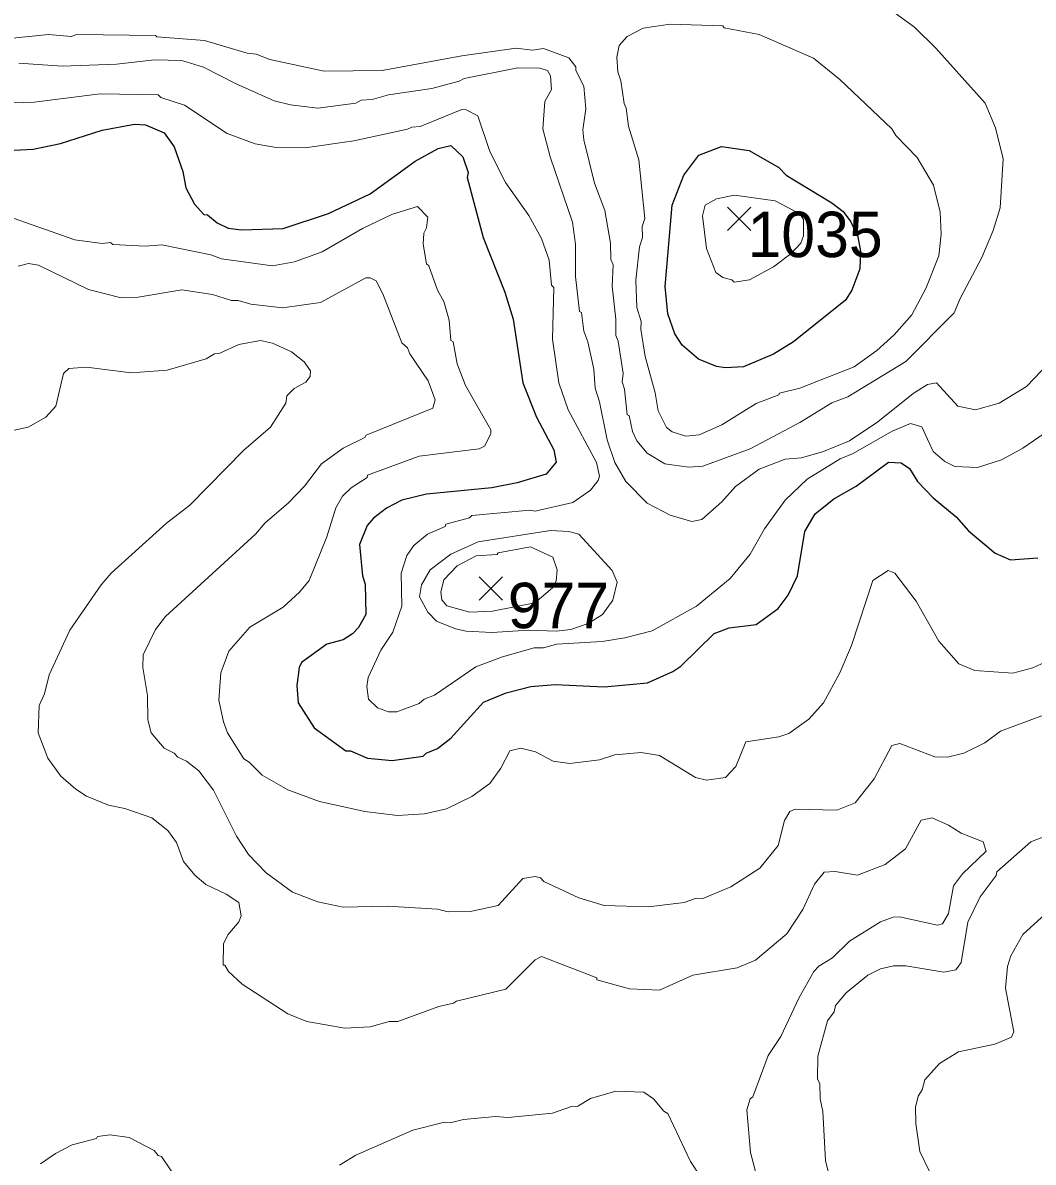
# Model space of a CAD drawing. Extents: x 265.7 to 292.1, y 7676.2 to 7704.2.
# Drawn here: x 288.322 to 290.101, y 7686.96 to 7688.966 of the extents above; entities that cross this region are included whole.
import ezdxf
from ezdxf.enums import TextEntityAlignment as Align

# ---------------------------------------------------------------- set-up
doc = ezdxf.new("R2010")
doc.units = 0
doc.header["$LTSCALE"] = 0.032
for name, color, linetype, lineweight in [('1', 7, 'Continuous', 25), ('2', 7, 'Continuous', 13), ('21', 7, 'Continuous', 25)]:
    doc.layers.add(name, color=color, linetype=linetype, lineweight=lineweight)
doc.layers.add('61', color=7, linetype='Continuous')

msp = doc.modelspace()

# ---------------------------------------------------------------- linework, layer by layer
at = {"layer": '1'}
for points in [[(288.2956, 7688.741), (288.3403, 7688.7434), (288.3882, 7688.7537), (288.4616, 7688.7769), (288.519, 7688.7873), (288.5382, 7688.7865), (288.5709, 7688.7721), (288.5884, 7688.7474), (288.6036, 7688.7043), (288.6092, 7688.6756), (288.6243, 7688.6468), (288.6411, 7688.6285), (288.6475, 7688.6277), (288.6643, 7688.6141), (288.6834, 7688.6045), (288.7074, 7688.6013), (288.7808, 7688.6037), (288.8606, 7688.6301), (288.934, 7688.6652), (289.013, 7688.7226), (289.0537, 7688.745), (289.076, 7688.7498), (289.0968, 7688.7298), (289.1063, 7688.7027), (289.1047, 7688.6939), (289.1327, 7688.5878), (289.171, 7688.492), (289.1853, 7688.4441), (289.2029, 7688.3324), (289.2268, 7688.2718), (289.2571, 7688.2143), (289.2611, 7688.1928), (289.2436, 7688.1712), (289.1925, 7688.1561), (289.1478, 7688.1473), (289.0329, 7688.1361), (288.9898, 7688.1257), (288.9627, 7688.1114), (288.9396, 7688.0938), (288.9284, 7688.0811), (288.9148, 7688.0476), (288.9204, 7687.9925), (288.9252, 7687.9781), (288.926, 7687.9247), (288.9132, 7687.9015), (288.9028, 7687.8904), (288.8861, 7687.88)], [(288.835, 7687.7252), (288.8909, 7687.6845), (288.8989, 7687.6845), (288.9292, 7687.6717), (288.9723, 7687.6677), (289.0273, 7687.6749), (289.0321, 7687.6805), (289.0521, 7687.6885), (289.076, 7687.7068), (289.1335, 7687.7699), (289.1734, 7687.7866), (289.2165, 7687.7978), (289.2595, 7687.801), (289.3457, 7687.797), (289.4223, 7687.8042), (289.467, 7687.8241), (289.4806, 7687.8337), (289.5396, 7687.8912), (289.566, 7687.9007), (289.6138, 7687.9071), (289.6521, 7687.935), (289.6697, 7687.9582), (289.6864, 7687.9925), (289.6992, 7688.0707), (289.7175, 7688.1018), (289.7503, 7688.1281), (289.7894, 7688.1505), (289.8468, 7688.1928), (289.8692, 7688.1912), (289.8835, 7688.1816), (289.8979, 7688.1585), (289.925, 7688.1298), (289.9657, 7688.0962), (289.9873, 7688.0715), (290.0344, 7688.0324), (290.0615, 7688.0204), (290.1094, 7688.0244)], [(288.8861, 7687.88), (288.8574, 7687.872), (288.8127, 7687.8401), (288.8087, 7687.8313), (288.8047, 7687.7994), (288.8071, 7687.7691), (288.835, 7687.7252)]]:
    msp.add_lwpolyline(points, dxfattribs=at)
msp.add_lwpolyline([(289.7468, 7688.6492), (289.7666, 7688.634), (289.7803, 7688.6157), (289.7925, 7688.5891), (289.7971, 7688.5639), (289.7963, 7688.5327), (289.7822, 7688.4952), (289.771, 7688.4777), (289.6793, 7688.4042), (289.6442, 7688.3827), (289.5915, 7688.3603), (289.5596, 7688.3588), (289.5436, 7688.3611), (289.5117, 7688.3739), (289.483, 7688.3987), (289.4702, 7688.4186), (289.4582, 7688.4537), (289.4534, 7688.5016), (289.4654, 7688.6452), (289.4861, 7688.6979), (289.5125, 7688.733), (289.5524, 7688.7482), (289.6011, 7688.741), (289.6537, 7688.7114), (289.6665, 7688.6979)], close=True, dxfattribs=at)
at = {"layer": '2'}
for points in [[(290.0352, 7688.7809), (290.0168, 7688.8248), (289.9298, 7688.9213), (289.8923, 7688.958), (289.8245, 7689.0083), (289.7782, 7689.033), (289.7383, 7689.0498)], [(288.3036, 7688.9389), (288.3674, 7688.9453), (288.4073, 7688.9421), (288.4169, 7688.9453), (288.5557, 7688.9437), (288.5581, 7688.9413), (288.6419, 7688.9349), (288.7169, 7688.9125), (288.7329, 7688.911), (288.7568, 7688.9014), (288.8526, 7688.8806), (288.9547, 7688.8822), (289.0952, 7688.9078), (289.1909, 7688.9213), (289.2196, 7688.9181), (289.2388, 7688.9205), (289.2835, 7688.9046), (289.2962, 7688.8886), (289.2962, 7688.8822), (289.3098, 7688.8543), (289.3138, 7688.8144), (289.3082, 7688.7777), (289.3098, 7688.7601), (289.329, 7688.6835), (289.3473, 7688.6357), (289.3569, 7688.5782), (289.3577, 7688.5495), (289.3617, 7688.5399), (289.3601, 7688.5024), (289.3665, 7688.4441), (289.3665, 7688.4154), (289.3705, 7688.4058), (289.3792, 7688.3484), (289.3776, 7688.334), (289.3816, 7688.3213), (289.3864, 7688.2758), (289.3896, 7688.275), (289.396, 7688.2463), (289.4032, 7688.2303), (289.4215, 7688.2087), (289.4526, 7688.1896), (289.4941, 7688.184), (289.5197, 7688.1856), (289.6027, 7688.2159), (289.6904, 7688.2622), (289.7471, 7688.2973), (289.775, 7688.3077), (289.8772, 7688.3699), (289.9625, 7688.4553), (289.9729, 7688.4809), (290.0112, 7688.5527), (290.0312, 7688.6005), (290.0431, 7688.6404), (290.0487, 7688.7266), (290.0352, 7688.7809)], [(288.3148, 7688.895), (288.3914, 7688.8894), (288.4871, 7688.8934), (288.5541, 7688.9006), (288.602, 7688.8998), (288.6403, 7688.8878), (288.6978, 7688.8583), (288.7648, 7688.8288), (288.7935, 7688.8216), (288.8414, 7688.816), (288.9084, 7688.8248)], [(289.0991, 7688.8679), (289.1941, 7688.887), (289.2324, 7688.8862), (289.246, 7688.8822), (289.2516, 7688.8727), (289.2531, 7688.8487), (289.2412, 7688.8272), (289.238, 7688.7793), (289.2508, 7688.7298), (289.2899, 7688.6149), (289.2954, 7688.5766), (289.2954, 7688.5192), (289.3026, 7688.4577), (289.3058, 7688.4561), (289.3098, 7688.4234), (289.317, 7688.4043), (289.3274, 7688.3564), (289.3298, 7688.3229), (289.3377, 7688.2989), (289.3513, 7688.2319), (289.3649, 7688.192), (289.384, 7688.1585), (289.4215, 7688.1202), (289.4622, 7688.0994), (289.5005, 7688.0883), (289.5181, 7688.0914), (289.5532, 7688.1226), (289.5771, 7688.1497), (289.6186, 7688.18), (289.6649, 7688.1976), (289.6936, 7688.2), (289.7319, 7688.2111), (289.7782, 7688.2303), (289.8277, 7688.2638), (289.8899, 7688.3133), (289.9155, 7688.3292), (289.9314, 7688.3324), (289.9689, 7688.2909), (290, 7688.2845), (290.0415, 7688.2965), (290.0894, 7688.326), (290.1413, 7688.3795)], [(288.1009, 7688.8511), (288.1057, 7688.8463), (288.1695, 7688.8272), (288.211, 7688.8224), (288.3419, 7688.8264), (288.4584, 7688.8407), (288.5605, 7688.8391)], [(288.9084, 7688.8248), (288.918, 7688.8296), (288.9372, 7688.8312), (288.9659, 7688.8391), (289.0425, 7688.8503), (289.0904, 7688.8631), (289.0991, 7688.8679)], [(288.5605, 7688.8391), (288.5653, 7688.8343), (288.6068, 7688.8208), (288.6818, 7688.7713), (288.7313, 7688.753), (288.768, 7688.7466), (288.8191, 7688.7458), (288.9052, 7688.7585), (288.9994, 7688.7785), (289.0074, 7688.7825), (289.0217, 7688.7833), (289.0952, 7688.8136), (289.1031, 7688.8128), (289.1231, 7688.8024), (289.1446, 7688.7394), (289.1718, 7688.6851), (289.2133, 7688.6269), (289.2356, 7688.5862), (289.2492, 7688.5479), (289.2531, 7688.504), (289.2571, 7688.5), (289.2547, 7688.409), (289.2659, 7688.3324), (289.2827, 7688.2846), (289.3321, 7688.192), (289.3377, 7688.1681), (289.3353, 7688.1601), (289.3218, 7688.1433), (289.2907, 7688.1218), (289.2244, 7688.1066), (289.2149, 7688.1082), (289.1127, 7688.0986), (289.1087, 7688.0946), (289.0672, 7688.0835), (289.0656, 7688.0795), (289.0345, 7688.0659), (289.0106, 7688.046), (288.9986, 7688.0284), (288.9882, 7687.9973), (288.9898, 7687.939), (288.9739, 7687.8936), (288.9523, 7687.8616), (288.93, 7687.8138), (288.9276, 7687.7978), (288.9308, 7687.7755), (288.9467, 7687.7603), (288.9659, 7687.7531), (288.981, 7687.7531), (289.0202, 7687.7675), (289.0289, 7687.7754), (289.0473, 7687.7826), (289.1199, 7687.8321), (289.167, 7687.8497), (289.2228, 7687.8656), (289.2388, 7687.8656), (289.2627, 7687.872), (289.3425, 7687.8768), (289.3824, 7687.8832), (289.4303, 7687.8959), (289.5085, 7687.939), (289.5676, 7687.9877), (289.6027, 7688.0308), (289.6282, 7688.0755), (289.6649, 7688.1258), (289.7032, 7688.1625), (289.7615, 7688.1984), (289.7846, 7688.2079), (289.8532, 7688.247), (289.8851, 7688.2606), (289.9051, 7688.255), (289.925, 7688.2111), (289.9458, 7688.1936), (289.9633, 7688.1848), (290.0032, 7688.1832), (290.0455, 7688.1968), (290.083, 7688.2175), (290.1301, 7688.2494)], [(288.2413, 7688.6444), (288.4137, 7688.5838), (288.4616, 7688.5774), (288.4767, 7688.579)], [(288.7616, 7688.5383), (288.8007, 7688.5455), (288.8494, 7688.563), (288.9204, 7688.6037), (288.9731, 7688.6293), (289.017, 7688.6428), (289.0353, 7688.6237), (289.0329, 7688.6053), (289.0281, 7688.5958), (289.0273, 7688.5766), (289.0329, 7688.5415), (289.0369, 7688.5383), (289.0521, 7688.4952), (289.0632, 7688.4753), (289.0728, 7688.4426), (289.076, 7688.4066), (289.08, 7688.4043), (289.0872, 7688.3659), (289.1015, 7688.3276), (289.1462, 7688.2494), (289.1462, 7688.2423), (289.135, 7688.2207), (289.1255, 7688.2159), (289.0202, 7688.2032), (288.9292, 7688.1696), (288.9284, 7688.1657), (288.9005, 7688.1473), (288.8853, 7688.1329), (288.8733, 7688.1122), (288.8574, 7688.0611), (288.8262, 7687.9845), (288.8095, 7687.9638), (288.7808, 7687.9374), (288.7217, 7687.9023), (288.685, 7687.86), (288.6706, 7687.8217), (288.6674, 7687.7739), (288.6754, 7687.7356), (288.6826, 7687.7164), (288.7113, 7687.6701), (288.7209, 7687.6645), (288.7433, 7687.6414), (288.7887, 7687.6159), (288.8446, 7687.5951), (288.9244, 7687.5776), (288.9818, 7687.5704), (289.0297, 7687.5736), (289.068, 7687.5823), (289.1127, 7687.6039), (289.1446, 7687.627), (289.1638, 7687.6542), (289.1797, 7687.6845), (289.1989, 7687.6893), (289.2252, 7687.6829), (289.2563, 7687.6661), (289.2851, 7687.6621), (289.3377, 7687.6685), (289.3649, 7687.6773), (289.4112, 7687.6813), (289.4431, 7687.6765), (289.5069, 7687.6374), (289.5261, 7687.6326), (289.5596, 7687.6374), (289.5779, 7687.6566), (289.5955, 7687.7004), (289.6537, 7687.7092), (289.6713, 7687.7148), (289.7064, 7687.7403), (289.7319, 7687.7691), (289.7607, 7687.8217), (289.7814, 7687.8696), (289.8189, 7687.9845), (289.846, 7688.0021), (289.858, 7687.9973), (289.8955, 7687.9478), (289.9354, 7687.8776), (289.9705, 7687.8377), (289.9985, 7687.8257), (290.0655, 7687.8209), (290.1006, 7687.8305), (290.1389, 7687.8481)], [(288.4767, 7688.579), (288.4807, 7688.5758), (288.5382, 7688.5726), (288.5669, 7688.575), (288.6531, 7688.5575), (288.6722, 7688.5503), (288.7616, 7688.5383)], [(288.3139, 7688.5375), (288.3323, 7688.5423), (288.3499, 7688.5391), (288.4376, 7688.4968), (288.4951, 7688.4816), (288.5254, 7688.4832), (288.602, 7688.496), (288.6563, 7688.488), (288.6898, 7688.4769), (288.701, 7688.4769), (288.7233, 7688.4705), (288.7792, 7688.4641), (288.8462, 7688.4737), (288.926, 7688.5168), (288.934, 7688.5168), (288.9443, 7688.512), (288.9563, 7688.4888), (288.9898, 7688.4027), (288.9994, 7688.3939), (289.0034, 7688.3835), (289.0361, 7688.3356), (289.0481, 7688.3021), (289.0441, 7688.2877), (288.9268, 7688.2399), (288.9244, 7688.2359), (288.8861, 7688.2175), (288.8478, 7688.1896), (288.8183, 7688.1505), (288.7895, 7688.1202), (288.7488, 7688.0859), (288.7321, 7688.0659), (288.5733, 7687.9207), (288.5557, 7687.8983), (288.5342, 7687.8537), (288.5334, 7687.8313), (288.5414, 7687.7818), (288.5422, 7687.7388), (288.5478, 7687.7164), (288.5709, 7687.6893), (288.5885, 7687.6805), (288.5948, 7687.6733), (288.61, 7687.6661), (288.6323, 7687.6494), (288.6579, 7687.6151), (288.6986, 7687.5345), (288.7193, 7687.5018), (288.7504, 7687.4698), (288.7967, 7687.4355)], [(288.2828, 7688.2439), (288.3315, 7688.2542), (288.3626, 7688.2718), (288.3802, 7688.2909), (288.3937, 7688.3484), (288.4033, 7688.3572), (288.4344, 7688.3596), (288.5126, 7688.35), (288.5765, 7688.3548), (288.6451, 7688.3747), (288.6595, 7688.3835), (288.669, 7688.3843), (288.7026, 7688.3995), (288.7409, 7688.4066), (288.7616, 7688.4019), (288.7951, 7688.3867), (288.8175, 7688.3691), (288.8286, 7688.3532), (288.8278, 7688.3436), (288.8206, 7688.3332), (288.7999, 7688.3221), (288.7871, 7688.3093), (288.7855, 7688.2965), (288.7584, 7688.2542), (288.7113, 7688.2135), (288.6164, 7688.117), (288.5749, 7688.0851), (288.4775, 7687.9973), (288.46, 7687.9765), (288.4049, 7687.8967), (288.3682, 7687.8185), (288.3602, 7687.785), (288.3507, 7687.7643), (288.3491, 7687.7164), (288.3658, 7687.6717), (288.389, 7687.6398), (288.4153, 7687.6167), (288.4344, 7687.6047), (288.4728, 7687.5887), (288.5015, 7687.5831), (288.5494, 7687.5664), (288.5773, 7687.544), (288.5924, 7687.5233), (288.6052, 7687.4898), (288.6251, 7687.4658), (288.6443, 7687.4491), (288.6802, 7687.4323), (288.7026, 7687.4172), (288.7065, 7687.394), (288.7026, 7687.3837), (288.6834, 7687.3613), (288.6754, 7687.3453), (288.6746, 7687.307), (288.6778, 7687.307), (288.6842, 7687.2959), (288.7081, 7687.2735), (288.7887, 7687.2217), (288.8223, 7687.2081), (288.8893, 7687.1961), (288.934, 7687.1985), (288.9675, 7687.2081), (288.9826, 7687.2081), (289.0545, 7687.2344), (289.0808, 7687.24), (289.0856, 7687.244), (289.1726, 7687.2648), (289.2244, 7687.3166), (289.2356, 7687.3222), (289.333, 7687.2847), (289.333, 7687.2815), (289.3904, 7687.2656), (289.4431, 7687.2632), (289.5021, 7687.2895), (289.5803, 7687.3023), (289.6122, 7687.3158), (289.6673, 7687.3621), (289.696, 7687.4052)], [(289.1127, 7687.402), (289.159, 7687.4124), (289.2029, 7687.4595), (289.2244, 7687.4634), (289.234, 7687.4611), (289.2396, 7687.4547), (289.301, 7687.4259), (289.3457, 7687.4124), (289.4239, 7687.41), (289.487, 7687.4172), (289.5085, 7687.4251), (289.5197, 7687.4243), (289.5691, 7687.4451), (289.6202, 7687.4778), (289.6521, 7687.5177), (289.6633, 7687.5616), (289.6729, 7687.5776), (289.6825, 7687.5815), (289.7559, 7687.58), (289.7878, 7687.5927), (289.8213, 7687.635), (289.8524, 7687.6941), (289.8668, 7687.6972), (289.9282, 7687.6741), (289.9506, 7687.6733), (289.9793, 7687.6805), (290.016, 7687.6988), (290.0439, 7687.7188), (290.1197, 7687.7475)], [(289.8764, 7687.5121), (289.9043, 7687.5624), (289.9234, 7687.5664), (289.9522, 7687.5536), (289.9745, 7687.5393), (290.0136, 7687.5241), (290.0184, 7687.5081), (289.9769, 7687.4682), (289.9609, 7687.4467), (289.9522, 7687.398), (289.9418, 7687.3797), (289.933, 7687.3773), (289.866, 7687.3924), (289.8548, 7687.3916), (289.8325, 7687.3837), (289.7782, 7687.3493), (289.7479, 7687.3198), (289.724, 7687.3054), (289.7152, 7687.2959), (289.6888, 7687.2488), (289.6569, 7687.1818), (289.6346, 7687.1483), (289.6074, 7687.0756), (289.6027, 7687.0717), (289.5971, 7687.0525), (289.6035, 7686.9775), (289.6122, 7686.944)], [(290.1261, 7687.5353), (290.0974, 7687.5241), (290.0376, 7687.4714), (290.036, 7687.465), (290.008, 7687.4275), (289.9865, 7687.3829), (289.9745, 7687.3118), (289.9649, 7687.2991), (289.9442, 7687.2951), (289.8772, 7687.3062), (289.8556, 7687.3062), (289.8325, 7687.3007), (289.8101, 7687.2895), (289.7718, 7687.2584), (289.7535, 7687.236), (289.7511, 7687.2249), (289.7391, 7687.2089), (289.7223, 7687.1467), (289.7216, 7687.1068), (289.7255, 7687.098), (289.7263, 7687.0717), (289.7311, 7687.0493), (289.7359, 7686.9631), (289.7471, 7686.9184)], [(289.696, 7687.4052), (289.716, 7687.4499), (289.7335, 7687.4706), (289.7527, 7687.4722), (289.7918, 7687.4658), (289.8405, 7687.4842), (289.8764, 7687.5121)], [(288.7967, 7687.4355), (288.8414, 7687.4188), (288.8861, 7687.4092), (288.9643, 7687.4108), (289.0521, 7687.406), (289.0712, 7687.4012), (289.1127, 7687.402)], [(290.1421, 7687.4148), (290.083, 7687.3613), (290.0623, 7687.3238), (290.0559, 7687.3047), (290.0527, 7687.2664), (290.0671, 7687.1898), (290.0631, 7687.1802), (290.0336, 7687.1682), (289.9697, 7687.1546), (289.9362, 7687.1339), (289.9107, 7687.1052), (289.9059, 7687.0876), (289.8987, 7687.0764), (289.8939, 7687.0573), (289.8947, 7687.0286), (289.9019, 7686.9791), (289.9186, 7686.944)], [(289.5284, 7686.9153), (289.4981, 7686.9615), (289.4582, 7687.0461), (289.451, 7687.0501), (289.4327, 7687.0717), (289.4159, 7687.0836), (289.3665, 7687.0852), (289.3218, 7687.0724), (289.2994, 7687.0589), (289.2883, 7687.0581), (289.2548, 7687.0469), (289.1766, 7687.0389), (289.1542, 7687.0405), (289.0984, 7687.0357), (289.0744, 7687.0294), (289.0648, 7687.031), (289.009, 7687.0166), (288.9084, 7686.9727), (288.8797, 7686.9551)], [(288.598, 7686.9232), (288.5661, 7686.9703), (288.5605, 7686.9719), (288.5533, 7686.9807), (288.5095, 7687.0038), (288.4759, 7687.0086), (288.4536, 7687.0054), (288.452, 7687.0022), (288.4089, 7686.9911), (288.3794, 7686.9759), (288.3531, 7686.9575)]]:
    msp.add_lwpolyline(points, dxfattribs=at)
for points in [[(289.8598, 7688.7678), (289.8971, 7688.729), (289.9258, 7688.6803), (289.9378, 7688.6325), (289.9394, 7688.5942), (289.9354, 7688.5559), (289.9123, 7688.4984), (289.8875, 7688.4521), (289.8564, 7688.417), (289.8261, 7688.3891), (289.7862, 7688.3604), (289.6904, 7688.3229), (289.6545, 7688.3141), (289.6537, 7688.3109), (289.6138, 7688.2957), (289.5532, 7688.2582), (289.5133, 7688.2407), (289.4894, 7688.2383), (289.4654, 7688.2462), (289.4558, 7688.2534), (289.4407, 7688.283), (289.4359, 7688.3149), (289.4183, 7688.3787), (289.4103, 7688.4266), (289.4111, 7688.4402), (289.4032, 7688.4649), (289.4016, 7688.5128), (289.408, 7688.5718), (289.4135, 7688.5878), (289.4127, 7688.6077), (289.4175, 7688.6213), (289.4072, 7688.725), (289.3888, 7688.7841), (289.3848, 7688.816), (289.3808, 7688.824), (289.3752, 7688.8639), (289.3697, 7688.8798), (289.3681, 7688.9054), (289.372, 7688.9261), (289.3864, 7688.9421), (289.4143, 7688.9564), (289.4622, 7688.9636), (289.5548, 7688.9604), (289.5572, 7688.9572), (289.6186, 7688.9453), (289.7144, 7688.9038), (289.7607, 7688.8663), (289.8524, 7688.7793)], [(289.6907, 7688.6299), (289.6972, 7688.6195), (289.6972, 7688.5909), (289.692, 7688.5779), (289.6751, 7688.5596), (289.6441, 7688.5367), (289.6019, 7688.5136), (289.5747, 7688.5096), (289.5707, 7688.5136), (289.5548, 7688.5176), (289.5428, 7688.5263), (289.5261, 7688.5686), (289.5189, 7688.6261), (289.5237, 7688.6452), (289.5436, 7688.6564), (289.5755, 7688.6628), (289.6473, 7688.6524)], [(289.2874, 7687.8983), (289.3179, 7687.9086), (289.3432, 7687.9245), (289.3609, 7687.9494), (289.3689, 7687.9813), (289.3601, 7688.0021), (289.301, 7688.0659), (289.2835, 7688.0707), (289.2516, 7688.0723), (289.1239, 7688.0523), (289.076, 7688.0308), (289.0393, 7688.0029), (289.0241, 7687.9765), (289.0209, 7687.9558), (289.0353, 7687.9287), (289.0505, 7687.9127), (289.084, 7687.8991), (289.1031, 7687.8951), (289.1478, 7687.8927), (289.2133, 7687.8967), (289.2611, 7687.8951)], [(289.2632, 7688.0029), (289.2612, 7687.9831), (289.2549, 7687.9713), (289.224, 7687.9451), (289.1494, 7687.9303), (289.1095, 7687.9287), (289.0688, 7687.9398), (289.06, 7687.9502), (289.0584, 7687.9638), (289.0632, 7687.9853), (289.0872, 7688.0101), (289.1207, 7688.0276), (289.1574, 7688.03), (289.159, 7688.0332), (289.2164, 7688.0436), (289.2555, 7688.0252)]]:
    msp.add_lwpolyline(points, close=True, dxfattribs=at)
at = {"layer": '21'}
for p, q in [((289.563, 7688.6415), (289.6042, 7688.6003)), ((289.6042, 7688.6415), (289.563, 7688.6003)), ((289.1257, 7687.9909), (289.1669, 7687.9497)), ((289.1669, 7687.9909), (289.1257, 7687.9497))]:
    msp.add_line(p, q, dxfattribs=at)

# ---------------------------------------------------------------- texts
at = {"layer": '61'}
for s, p in [('1035', (289.7174, 7688.5535)), ('977', (289.2654, 7687.9003))]:
    msp.add_text(s, height=0.08, dxfattribs=at).set_placement(p, align=Align.CENTER)

doc.saveas('drawing.dxf')
